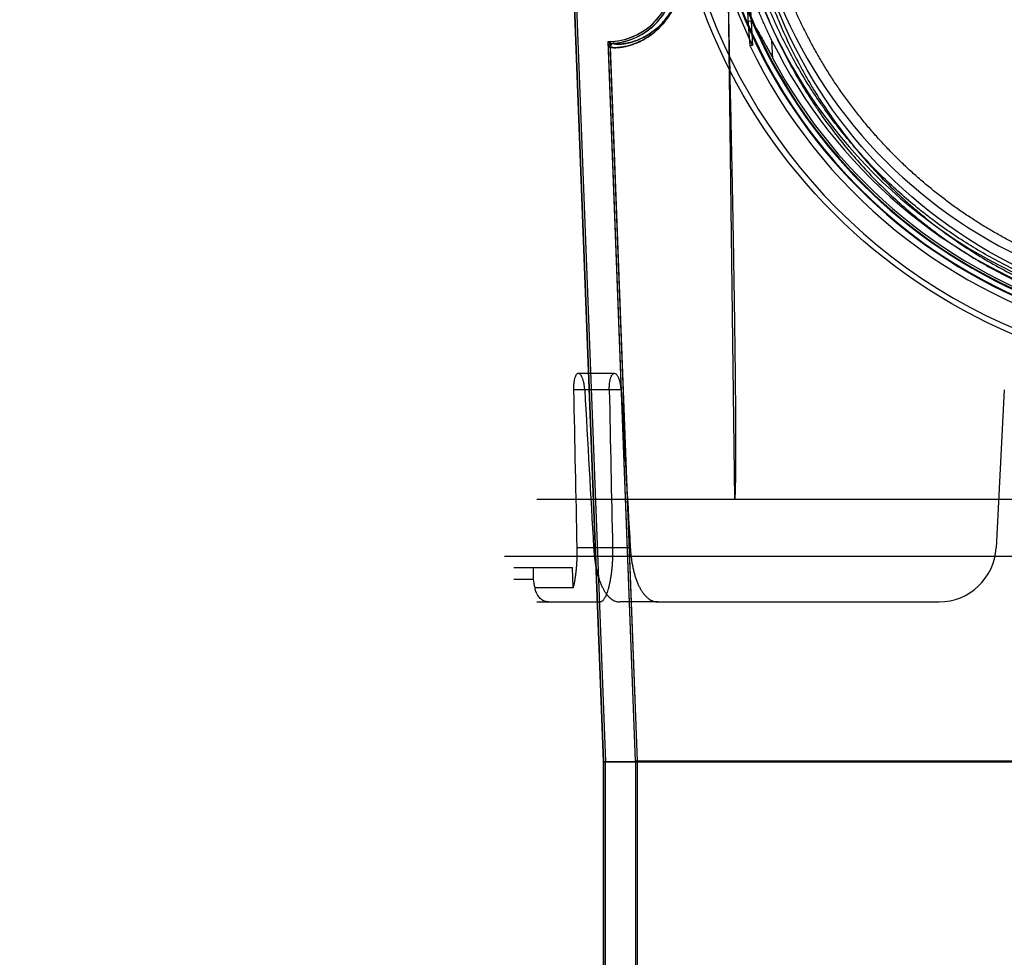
# Model space of a CAD drawing. Header units: millimetres. Extents: x 0 to 297, y 0 to 210.
# Tile 381 of 455: x 239.364 to 240.054, y 159.338 to 159.995. Entities that reach past the tile are written whole.
import ezdxf

# ---------------------------------------------------------------- set-up
doc = ezdxf.new("R2010")
doc.units = ezdxf.units.MM
doc.header["$LTSCALE"] = 16.335
doc.layers.get('0').update_dxf_attribs({"linetype": 'CONTINUOUS'})
for name, color, linetype in [('AXES_REF', 7, 'CONTINUOUS'), ('INTFCLR_1', 7, 'CONTINUOUS'), ('INTFCLR_144815', 7, 'CONTINUOUS'), ('INTFCLR_72935', 7, 'CONTINUOUS')]:
    doc.layers.add(name, color=color, linetype=linetype)

msp = doc.modelspace()

# ---------------------------------------------------------------- linework, layer by layer
at = {"color": 7, "linetype": 'Continuous'}
for radius in [7.75666, 7.756, 7.70633]:
    msp.add_circle((241.43024, 154.5393), radius, dxfattribs=at)
msp.add_arc((241.43024, 154.5393), 7.68, 278.277129, 261.722871, dxfattribs=at)
at = {"layer": 'AXES_REF', "color": 9, "linetype": 'Continuous'}
msp.add_arc((241.43024, 154.5393), 7.07561, 94.411812, 85.588188, dxfattribs=at)
at = {"layer": 'INTFCLR_1', "color": 6, "linetype": 'Continuous'}
for p, q in [((239.73126, 160.56203), (239.77278, 159.47529)), ((239.73267, 160.5621), (239.77419, 159.47531)), ((239.79537, 159.47572), (239.77625, 159.97608)), ((239.79678, 159.47575), (239.77766, 159.97614)), ((239.77278, 159.4753), (239.77419, 159.4753)), ((239.77278, 157.33929), (239.77278, 159.47529)), ((240.65526, 159.47529), (239.77278, 159.47529)), ((239.77419, 157.33929), (239.77419, 159.4753)), ((239.79537, 159.47573), (239.79537, 159.02121)), ((239.79678, 159.47573), (239.79537, 159.47573)), ((239.79678, 159.02121), (239.79678, 159.47575)), ((240.63126, 159.47575), (239.79678, 159.47575))]:
    msp.add_line(p, q, dxfattribs=at)
at = {"layer": 'INTFCLR_1', "color": 9, "linetype": 'Continuous'}
for p, q in [((239.77625, 159.97608), (239.77766, 159.97614)), ((239.77985, 159.97862), (239.77973, 159.98003))]:
    msp.add_line(p, q, dxfattribs=at)
msp.add_circle((240.21402, 160.1313), 0.344, dxfattribs=at)
at = {"layer": 'INTFCLR_1', "color": 6, "linetype": 'Continuous'}
for centre, radius, start, end in [((239.77572, 160.02603), 0.04617, 274.98025, 2.18797), ((239.77572, 160.02603), 0.04758, 274.98025, 2.18797), ((239.78006, 159.97623), 0.00381, 94.98292, 182.192), ((239.78006, 159.97623), 0.0024, 94.9837, 182.192)]:
    msp.add_arc(centre, radius, start, end, dxfattribs=at)
at = {"layer": 'INTFCLR_1', "color": 9, "linetype": 'Continuous'}
for points, knots in [([(240.3633, 160.44914), (240.36072, 160.45039), (240.35552, 160.45285), (240.34495, 160.45751), (240.32606, 160.465), (240.30373, 160.47193), (240.28371, 160.47648), (240.27352, 160.47838), (240.26763, 160.47936), (240.25289, 160.48161), (240.22764, 160.48396), (240.1978, 160.48358), (240.17851, 160.48181), (240.1696, 160.4807), (240.16367, 160.47988), (240.14762, 160.47733), (240.12186, 160.47151), (240.09693, 160.4631), (240.08219, 160.45706), (240.07688, 160.45477), (240.06903, 160.45126), (240.05251, 160.44325), (240.02831, 160.42922), (240.00577, 160.41305), (239.99202, 160.40161), (239.98586, 160.39617), (239.98179, 160.3925), (239.97092, 160.38231), (239.9542, 160.3647), (239.9342, 160.33934), (239.91953, 160.31674), (239.91034, 160.30018), (239.90536, 160.29044), (239.89816, 160.2755), (239.88857, 160.25221), (239.88034, 160.2252), (239.87621, 160.20707), (239.87452, 160.19849), (239.87346, 160.19267), (239.8708, 160.1765), (239.86871, 160.15559), (239.86819, 160.13453), (239.86833, 160.12387), (239.86853, 160.11774), (239.86923, 160.10256), (239.87125, 160.08295), (239.87501, 160.06217), (239.87726, 160.05193), (239.87865, 160.04612), (239.88083, 160.0375), (239.88446, 160.02482), (239.89189, 160.00299), (239.90078, 159.98198), (239.90978, 159.96435), (239.91524, 159.95454), (239.92367, 159.9402), (239.93747, 159.91959), (239.95832, 159.894), (239.97569, 159.87636), (239.98798, 159.86528), (239.99641, 159.85804), (240.01165, 159.84588), (240.03485, 159.82996), (240.05463, 159.81907), (240.06485, 159.81409)], [0, 0, 0, 0, 0.007849, 0.015756, 0.031597, 0.063481, 0.079626, 0.08777, 0.091863, 0.095966, 0.128601, 0.161144, 0.1775, 0.181606, 0.185715, 0.19389, 0.226106, 0.257861, 0.265773, 0.269729, 0.273679, 0.289316, 0.319969, 0.350132, 0.365145, 0.368898, 0.372652, 0.380132, 0.4097, 0.43901, 0.468442, 0.483336, 0.490852, 0.498397, 0.528733, 0.55969, 0.575573, 0.5796, 0.583649, 0.591766, 0.624461, 0.641049, 0.649425, 0.653635, 0.657838, 0.691042, 0.707462, 0.715648, 0.719738, 0.723825, 0.739972, 0.755825, 0.786932, 0.802323, 0.810003, 0.817649, 0.847851, 0.877797, 0.907903, 0.915501, 0.923101, 0.938303, 0.968875, 1, 1, 1, 1]), ([(239.77766, 159.97614), (239.77766, 159.97603), (239.77806, 159.97581), (239.77925, 159.97562), (239.78123, 159.97556), (239.78374, 159.97573), (239.78639, 159.97608), (239.78951, 159.97672), (239.79239, 159.97756), (239.79493, 159.97846), (239.7978, 159.97964), (239.80166, 159.98158), (239.80654, 159.98472), (239.81069, 159.98819), (239.81408, 159.99167), (239.81672, 159.99485), (239.81883, 159.99787), (239.82047, 160.00059), (239.82213, 160.0037), (239.82363, 160.00711), (239.82473, 160.01032), (239.82531, 160.01231), (239.82586, 160.01443), (239.82632, 160.01663), (239.82668, 160.0189), (239.82712, 160.02249), (239.82722, 160.02554), (239.82712, 160.02798)], [0, 0, 0, 0, 0.004155, 0.013258, 0.048124, 0.074832, 0.107709, 0.147029, 0.19327, 0.219188, 0.246972, 0.308569, 0.37948, 0.462232, 0.509064, 0.559896, 0.615697, 0.64592, 0.677862, 0.746649, 0.784116, 0.803778, 0.823899, 0.865545, 0.887177, 0.909299, 1, 1, 1, 1]), ([(239.77985, 159.97862), (239.77985, 159.97851), (239.78022, 159.9783), (239.78136, 159.97809), (239.78323, 159.97802), (239.78562, 159.97817), (239.78813, 159.97849), (239.79109, 159.9791), (239.79383, 159.97988), (239.79624, 159.98074), (239.79897, 159.98186), (239.80264, 159.9837), (239.80727, 159.98669), (239.81122, 159.98999), (239.81444, 159.99331), (239.81695, 159.99635), (239.81896, 159.99923), (239.82051, 160.00183), (239.8221, 160.00479), (239.82352, 160.00805), (239.82457, 160.01111), (239.82512, 160.01302), (239.82564, 160.01504), (239.82608, 160.01714), (239.82642, 160.01931), (239.82684, 160.02274), (239.82693, 160.02565), (239.82684, 160.02798)], [0, 0, 0, 0, 0.004254, 0.013361, 0.048125, 0.074728, 0.107477, 0.146652, 0.192739, 0.218578, 0.246284, 0.307737, 0.37853, 0.461214, 0.50804, 0.558892, 0.614745, 0.645008, 0.677002, 0.745928, 0.783484, 0.803197, 0.823372, 0.865134, 0.88683, 0.909017, 1, 1, 1, 1])]:
    msp.add_open_spline(points, degree=3, knots=knots, dxfattribs=at)
at = {"layer": 'INTFCLR_144815', "color": 9, "linetype": 'Continuous'}
for p, q in [((239.85907, 160.10952), (239.86463, 159.6593)), ((239.8726, 160.02603), (239.87436, 159.99169)), ((239.89158, 159.96814), (239.89095, 159.98046)), ((239.78055, 159.7473), (239.7551, 159.7473)), ((239.78526, 159.73593), (239.75183, 159.73593)), ((239.79163, 159.62521), (239.75418, 159.62521)), ((239.71002, 159.6033), (239.72363, 159.6033)), ((239.72602, 159.5873), (239.77055, 159.5873)), ((239.81108, 159.5873), (239.78429, 159.5873))]:
    msp.add_line(p, q, dxfattribs=at)
at = {"layer": 'INTFCLR_144815', "color": 6, "linetype": 'Continuous'}
for p, q in [((239.87478, 160.02565), (239.87726, 159.97713)), ((239.87436, 159.99171), (239.87541, 159.97712)), ((239.87727, 159.97713), (239.87603, 159.97713)), ((240.05381, 159.73593), (240.04801, 159.62521)), ((239.72615, 159.6593), (240.70189, 159.6593)), ((239.70353, 159.6193), (240.72451, 159.6193)), ((239.71002, 159.6113), (239.75104, 159.6113)), ((239.72363, 159.6113), (239.72363, 159.6033)), ((239.75155, 159.59715), (239.75104, 159.6113)), ((239.75155, 159.59715), (239.72489, 159.59715)), ((239.81108, 159.5873), (240.00806, 159.5873))]:
    msp.add_line(p, q, dxfattribs=at)
at = {"layer": 'INTFCLR_144815', "color": 9, "linetype": 'Continuous'}
msp.add_circle((240.21402, 160.1393), 0.39562, dxfattribs=at)
for centre, radius, start, end in [((240.21402, 160.13923), 0.39162, 179.98979, 0.01021), ((240.21402, 160.13948), 0.37099, 180.02823, 359.97177), ((240.21402, 160.13926), 0.37044, 179.99334, 0.00666), ((240.21402, 160.13941), 0.36699, 180.01764, 359.98236), ((240.21402, 160.13919), 0.36644, 179.98235, 0.01765)]:
    msp.add_arc(centre, radius, start, end, dxfattribs=at)
at = {"layer": 'INTFCLR_144815', "color": 6, "linetype": 'Continuous'}
for centre, radius, start, end in [((240.21402, 160.1393), 0.356, 180.05101, 359.94899), ((240.21402, 160.1393), 0.344, 180, 360), ((240.21402, 160.1393), 0.37377, 191.28779, 205.71336), ((240.21402, 160.1393), 0.37544, 205.59168, 256.24143), ((240.21402, 160.1393), 0.36, 206.18132, 252.99369), ((240.21402, 160.1393), 0.36505, 207.96066, 253.23575), ((240.00806, 159.6273), 0.04, 270, 357), ((239.73926, 159.60331), 0.01563, 180.02581, 203.1993)]:
    msp.add_arc(centre, radius, start, end, dxfattribs=at)
for centre, major_axis, start_param, end_param in [((240.21402, 166.09157), (0, 13.42681), -4.219293, -4.209908), ((240.21402, 176.24975), (0, 20.19549), -3.754987, -3.745398), ((240.21402, 165.54243), (0, 12.60267), -4.233565, -4.223641), ((240.21402, 175.7006), (0, 19.37135), -3.74371, -3.733543)]:
    msp.add_ellipse(centre, major_axis=major_axis, ratio=0.039078, start_param=start_param, end_param=end_param, dxfattribs=at)
for points, knots in [([(240.21402, 159.80142), (240.21134, 159.80142), (240.20597, 159.80148), (240.19792, 159.80177), (240.18987, 159.80226), (240.18182, 159.80294), (240.17377, 159.80382), (240.16573, 159.80489), (240.15769, 159.80617), (240.14965, 159.80764), (240.14162, 159.80932), (240.13359, 159.81121), (240.12557, 159.8133), (240.11756, 159.81561), (240.10957, 159.81812), (240.10159, 159.82086), (240.09362, 159.82382), (240.08568, 159.827), (240.07777, 159.83041), (240.06989, 159.83405), (240.06204, 159.83793), (240.05424, 159.84204), (240.04649, 159.84639), (240.03879, 159.85098), (240.03116, 159.85581), (240.02361, 159.86089), (240.01614, 159.86621), (240.00877, 159.87178), (240.0015, 159.87758), (239.99436, 159.88362), (239.98736, 159.88988), (239.9805, 159.89637), (239.97381, 159.90307), (239.9673, 159.90997), (239.96097, 159.91705), (239.95486, 159.9243), (239.94897, 159.93171), (239.94331, 159.93924), (239.93788, 159.9469), (239.93271, 159.95464), (239.9278, 159.96246), (239.92314, 159.97033), (239.91875, 159.97824), (239.91461, 159.98617), (239.91074, 159.99409), (239.90713, 160.002), (239.90377, 160.00988), (239.90065, 160.01774), (239.89776, 160.02557), (239.8951, 160.03336), (239.89266, 160.04111), (239.89043, 160.04883), (239.8884, 160.05652), (239.88658, 160.06416), (239.88494, 160.07177), (239.88349, 160.07935), (239.88223, 160.0869), (239.88114, 160.09442), (239.88022, 160.10192), (239.87947, 160.1094), (239.87889, 160.11688), (239.87848, 160.12435), (239.87823, 160.13182), (239.87817, 160.13681), (239.87817, 160.1393)], [0, 0, 0, 0, 0.015212, 0.030431, 0.045667, 0.060928, 0.076222, 0.091556, 0.10694, 0.12238, 0.137885, 0.153462, 0.16912, 0.184865, 0.200705, 0.216645, 0.232694, 0.248855, 0.265137, 0.281542, 0.298076, 0.314741, 0.33154, 0.348474, 0.365542, 0.382744, 0.400075, 0.41753, 0.4351, 0.452774, 0.470541, 0.488383, 0.506283, 0.524217, 0.542164, 0.560097, 0.577989, 0.595814, 0.613542, 0.631149, 0.648609, 0.665902, 0.683005, 0.699898, 0.716561, 0.732992, 0.74919, 0.765164, 0.780921, 0.796475, 0.811835, 0.827015, 0.842026, 0.85688, 0.871586, 0.88616, 0.900615, 0.914969, 0.929241, 0.943448, 0.957609, 0.971743, 0.985867, 1, 1, 1, 1]), ([(239.89095, 159.98046), (239.89041, 159.98157), (239.88932, 159.98382), (239.88768, 159.98729), (239.88605, 159.99086), (239.88444, 159.99449), (239.88289, 159.99811), (239.88142, 160.00164), (239.88007, 160.00498), (239.87887, 160.00804), (239.87784, 160.01074), (239.87697, 160.01308), (239.87624, 160.01511), (239.87561, 160.01687), (239.87508, 160.01838), (239.87463, 160.0197), (239.87417, 160.02107), (239.87363, 160.02252), (239.87339, 160.02395), (239.87186, 160.02616), (239.8726, 160.02603)], [0, 0, 0, 0, 0.075028, 0.153189, 0.2335, 0.314736, 0.39538, 0.473764, 0.548071, 0.615426, 0.673893, 0.724368, 0.76795, 0.805581, 0.838061, 0.866, 0.889911, 0.927583, 0.954186, 1, 1, 1, 1]), ([(239.86505, 159.6593), (239.86509, 159.65972), (239.86516, 159.6606), (239.86524, 159.66199), (239.86531, 159.66353), (239.86537, 159.66523), (239.86542, 159.66709), (239.86547, 159.66913), (239.86552, 159.67136), (239.86556, 159.67378), (239.86559, 159.67643), (239.86562, 159.67931), (239.86564, 159.68244), (239.86566, 159.68585), (239.86567, 159.68955), (239.86568, 159.69357), (239.86568, 159.69794), (239.86567, 159.70268), (239.86565, 159.70783), (239.86563, 159.71343), (239.86559, 159.71951), (239.86554, 159.72612), (239.86548, 159.7333), (239.86541, 159.7411), (239.86532, 159.74959), (239.86521, 159.75882), (239.86509, 159.76886), (239.86494, 159.77979), (239.86477, 159.7917), (239.86458, 159.80466), (239.86435, 159.8188), (239.86409, 159.83422), (239.86379, 159.85105), (239.86345, 159.86943), (239.86305, 159.88952), (239.86261, 159.9115), (239.8621, 159.93555), (239.86151, 159.96191), (239.86084, 159.99084), (239.86036, 160.011), (239.8601, 160.02156)], [0, 0, 0, 0, 0.003464, 0.007315, 0.01157, 0.016251, 0.021384, 0.026997, 0.033127, 0.039813, 0.047097, 0.055027, 0.063654, 0.073034, 0.083227, 0.094299, 0.106326, 0.119389, 0.133577, 0.14899, 0.165735, 0.183928, 0.203697, 0.22518, 0.248542, 0.273959, 0.301612, 0.331704, 0.364474, 0.400178, 0.439092, 0.481537, 0.527863, 0.57846, 0.633761, 0.694248, 0.760453, 0.832985, 0.912555, 1, 1, 1, 1]), ([(239.87436, 159.99169), (239.87433, 159.99217), (239.87433, 159.99298), (239.8744, 159.99455), (239.87598, 159.9944), (239.8768, 159.99333), (239.87779, 159.99219), (239.87883, 159.9907), (239.87977, 159.98926), (239.88067, 159.9878), (239.88149, 159.98644), (239.88242, 159.98487), (239.88345, 159.98308), (239.88459, 159.98106), (239.88583, 159.97881), (239.88717, 159.97637), (239.88859, 159.97374), (239.89008, 159.97098), (239.89108, 159.9691), (239.89158, 159.96814)], [0, 0, 0, 0, 0.042108, 0.077133, 0.1095, 0.146799, 0.194541, 0.241234, 0.304895, 0.344659, 0.390621, 0.443391, 0.503384, 0.570825, 0.645529, 0.726883, 0.814136, 0.90581, 1, 1, 1, 1]), ([(239.7551, 159.7473), (239.75481, 159.7473), (239.75413, 159.74702), (239.7534, 159.74605), (239.75293, 159.74496), (239.7526, 159.74387), (239.75237, 159.74292), (239.75218, 159.74189), (239.75203, 159.74079), (239.75192, 159.73963), (239.75185, 159.73842), (239.75181, 159.73718), (239.75182, 159.73635), (239.75183, 159.73593)], [0, 0, 0, 0, 0.071007, 0.162974, 0.284549, 0.356475, 0.434855, 0.519186, 0.608646, 0.702407, 0.799593, 0.899076, 1, 1, 1, 1]), ([(239.75971, 159.73593), (239.75969, 159.73634), (239.75963, 159.73715), (239.7595, 159.73836), (239.75932, 159.73953), (239.75911, 159.74067), (239.75885, 159.74175), (239.75857, 159.74277), (239.75824, 159.74371), (239.75789, 159.74457), (239.75752, 159.74531), (239.75707, 159.74606), (239.75643, 159.74686), (239.75568, 159.7473), (239.75525, 159.7473)], [0, 0, 0, 0, 0.0962, 0.190631, 0.283722, 0.374118, 0.461022, 0.54387, 0.622044, 0.694481, 0.759635, 0.816851, 0.898173, 1, 1, 1, 1]), ([(239.77691, 159.73593), (239.77691, 159.73635), (239.7769, 159.73719), (239.77694, 159.73843), (239.77702, 159.73963), (239.77714, 159.74079), (239.7773, 159.7419), (239.7775, 159.74293), (239.77774, 159.74387), (239.77802, 159.74473), (239.77834, 159.74548), (239.77877, 159.74627), (239.77938, 159.74702), (239.78009, 159.7473), (239.7804, 159.7473)], [0, 0, 0, 0, 0.100465, 0.199367, 0.295806, 0.38867, 0.477251, 0.560814, 0.638569, 0.710087, 0.774495, 0.831939, 0.925614, 1, 1, 1, 1]), ([(239.78526, 159.73593), (239.78524, 159.73633), (239.78518, 159.73714), (239.78504, 159.73833), (239.78486, 159.7395), (239.78464, 159.74063), (239.78437, 159.7417), (239.78407, 159.74272), (239.78374, 159.74367), (239.78337, 159.74452), (239.78298, 159.74527), (239.78249, 159.74604), (239.78181, 159.74686), (239.78101, 159.7473), (239.78055, 159.7473)], [0, 0, 0, 0, 0.094333, 0.186969, 0.278449, 0.367421, 0.453162, 0.535157, 0.612862, 0.685186, 0.750546, 0.809328, 0.894703, 1, 1, 1, 1]), ([(239.75418, 159.62521), (239.7542, 159.62415), (239.75422, 159.62205), (239.75418, 159.61893), (239.75408, 159.61585), (239.7539, 159.61284), (239.75365, 159.60991), (239.75335, 159.60709), (239.75298, 159.60439), (239.75256, 159.60183), (239.75209, 159.59943), (239.75173, 159.59789), (239.75155, 159.59715)], [0, 0, 0, 0, 0.111971, 0.222747, 0.331945, 0.438969, 0.542937, 0.643665, 0.740168, 0.832078, 0.91891, 1, 1, 1, 1]), ([(239.76592, 159.62521), (239.76598, 159.62417), (239.76613, 159.6221), (239.76644, 159.61903), (239.76684, 159.61601), (239.76732, 159.61306), (239.76789, 159.6102), (239.76854, 159.60743), (239.76928, 159.60477), (239.7701, 159.60226), (239.771, 159.59991), (239.77198, 159.5977), (239.77305, 159.59565), (239.7742, 159.59379), (239.77543, 159.59214), (239.77675, 159.59069), (239.77814, 159.58948), (239.7796, 159.58851), (239.78112, 159.58781), (239.78269, 159.58739), (239.78376, 159.5873), (239.78429, 159.5873)], [0, 0, 0, 0, 0.068908, 0.137058, 0.204518, 0.27085, 0.334779, 0.397616, 0.459127, 0.517438, 0.572505, 0.625918, 0.677609, 0.725149, 0.770874, 0.813793, 0.854336, 0.8929, 0.929663, 0.964746, 1, 1, 1, 1]), ([(239.77919, 159.62521), (239.77921, 159.62417), (239.77923, 159.62212), (239.77918, 159.61907), (239.77907, 159.61607), (239.77889, 159.61314), (239.77864, 159.6103), (239.77833, 159.60756), (239.77796, 159.60492), (239.77754, 159.6024), (239.77706, 159.60002), (239.77654, 159.5978), (239.77597, 159.59577), (239.77538, 159.59393), (239.77478, 159.59235), (239.7742, 159.59105), (239.77367, 159.59004), (239.77315, 159.5892), (239.77259, 159.58847), (239.77183, 159.58769), (239.77105, 159.5873), (239.77055, 159.5873)], [0, 0, 0, 0, 0.077195, 0.153047, 0.227861, 0.301089, 0.371822, 0.440763, 0.507237, 0.570862, 0.631449, 0.688253, 0.740695, 0.789181, 0.832214, 0.867131, 0.894636, 0.917692, 0.940562, 0.962679, 1, 1, 1, 1]), ([(239.79163, 159.62521), (239.79169, 159.62419), (239.79184, 159.62216), (239.79215, 159.61913), (239.79256, 159.61615), (239.79305, 159.61323), (239.79364, 159.61038), (239.79432, 159.60762), (239.79509, 159.60497), (239.79595, 159.60245), (239.7969, 159.60006), (239.79794, 159.59782), (239.79907, 159.59576), (239.80029, 159.59388), (239.8016, 159.59221), (239.803, 159.59075), (239.80448, 159.58952), (239.80603, 159.58854), (239.80766, 159.58783), (239.80935, 159.58739), (239.81051, 159.5873), (239.81108, 159.5873)], [0, 0, 0, 0, 0.06661, 0.132711, 0.19824, 0.262977, 0.326101, 0.387982, 0.44796, 0.505979, 0.562102, 0.615508, 0.666833, 0.71539, 0.761566, 0.805358, 0.846867, 0.886652, 0.924856, 0.962476, 1, 1, 1, 1]), ([(239.7344, 159.5873), (239.73399, 159.5873), (239.73322, 159.58736), (239.73207, 159.58761), (239.73088, 159.58805), (239.72965, 159.58875), (239.72845, 159.58972), (239.72737, 159.59093), (239.72647, 159.59232), (239.72575, 159.59384), (239.72521, 159.59546), (239.72498, 159.59658), (239.72489, 159.59715)], [0, 0, 0, 0, 0.081313, 0.15473, 0.237219, 0.333868, 0.438394, 0.546741, 0.658619, 0.770417, 0.88402, 1, 1, 1, 1])]:
    msp.add_open_spline(points, degree=3, knots=knots, dxfattribs=at)
at = {"layer": 'INTFCLR_144815', "color": 9, "linetype": 'Continuous'}
for points, knots in [([(239.85926, 160.13158), (239.85952, 160.12012), (239.86109, 160.09735), (239.86656, 160.06369), (239.87292, 160.03905), (239.87807, 160.02296), (239.88172, 160.01241), (239.88864, 159.99439), (239.90016, 159.96954), (239.91244, 159.94826), (239.92136, 159.93464), (239.92747, 159.92575), (239.9386, 159.91066), (239.95589, 159.89022), (239.97494, 159.8714), (239.98915, 159.85914), (239.99754, 159.85238), (240.01035, 159.84254), (240.0304, 159.82887), (240.05881, 159.8131), (240.08381, 159.80211), (240.10196, 159.79561), (240.11259, 159.79224), (240.12872, 159.78753), (240.15342, 159.78192), (240.17578, 159.77907), (240.18704, 159.7782)], [0, 0, 0, 0, 0.065113, 0.129395, 0.193439, 0.209443, 0.225338, 0.256842, 0.319031, 0.380741, 0.396155, 0.411501, 0.442018, 0.50265, 0.563324, 0.593891, 0.609235, 0.624547, 0.685602, 0.746842, 0.808889, 0.840435, 0.856339, 0.872234, 0.935843, 1, 1, 1, 1]), ([(240.18723, 159.7859), (240.17605, 159.78675), (240.15385, 159.78953), (240.12932, 159.79503), (240.1133, 159.79962), (240.10274, 159.80293), (240.08472, 159.80928), (240.05991, 159.82002), (240.0317, 159.83545), (240.01179, 159.84882), (239.99907, 159.85845), (239.99074, 159.86506), (239.97664, 159.87705), (239.95774, 159.89545), (239.94058, 159.91544), (239.92952, 159.93021), (239.92346, 159.9389), (239.91462, 159.95222), (239.90243, 159.97301), (239.891, 159.99733), (239.88414, 160.01495), (239.88052, 160.02527), (239.87541, 160.041), (239.86911, 160.06509), (239.86369, 160.098), (239.86214, 160.12027), (239.86189, 160.13148)], [0, 0, 0, 0, 0.064671, 0.128756, 0.144762, 0.160775, 0.192524, 0.254924, 0.31644, 0.377694, 0.393042, 0.408418, 0.439031, 0.499732, 0.560307, 0.590764, 0.606072, 0.621444, 0.682935, 0.744836, 0.776171, 0.791975, 0.807884, 0.871519, 0.935357, 1, 1, 1, 1])]:
    msp.add_open_spline(points, degree=3, knots=knots, dxfattribs=at)
at = {"layer": 'INTFCLR_72935', "color": 6, "linetype": 'Continuous'}
for p, q in [((239.77278, 159.47529), (239.73126, 160.56203)), ((239.73267, 160.56206), (239.77419, 159.4753)), ((239.79537, 159.47573), (239.77611, 159.97985)), ((239.79678, 159.47575), (239.77757, 159.97848)), ((239.77278, 159.4753), (239.77419, 159.4753)), ((239.77278, 159.47529), (239.77278, 157.33929)), ((239.77278, 159.47529), (240.65526, 159.47529)), ((239.77419, 157.33929), (239.77419, 159.47531)), ((239.79678, 159.47573), (239.79537, 159.47573)), ((239.79537, 159.47572), (239.79537, 159.01744)), ((239.79678, 159.01887), (239.79678, 159.47575)), ((239.79678, 159.47575), (240.63126, 159.47575))]:
    msp.add_line(p, q, dxfattribs=at)
for centre, radius, start, end in [((239.77572, 160.02603), 0.04617, 270.48076, 2.18797), ((239.77572, 160.02603), 0.04758, 272.23011, 2.18797), ((239.86699, 160.07508), 0.13163, 226.33766, 227.21232)]:
    msp.add_arc(centre, radius, start, end, dxfattribs=at)
at = {"layer": 'INTFCLR_72935', "color": 9, "linetype": 'Continuous'}
for points, knots in [([(239.82712, 160.02798), (239.82717, 160.02674), (239.82718, 160.0243), (239.82693, 160.02069), (239.82644, 160.01723), (239.82576, 160.01395), (239.82492, 160.01087), (239.82365, 160.00716), (239.82183, 160.00301), (239.81972, 159.99927), (239.81796, 159.99663), (239.81626, 159.9943), (239.8145, 159.99217), (239.81269, 159.99025), (239.81022, 159.9878), (239.80657, 159.98474), (239.80169, 159.98159), (239.79782, 159.97966), (239.79495, 159.97847), (239.79241, 159.97756), (239.79001, 159.97687), (239.78775, 159.97636), (239.78583, 159.976), (239.78372, 159.97573), (239.7812, 159.97556), (239.77923, 159.97562), (239.77805, 159.97582), (239.77766, 159.97603), (239.77766, 159.97614)], [0, 0, 0, 0, 0.046064, 0.090793, 0.134248, 0.175851, 0.215279, 0.252837, 0.321532, 0.383326, 0.412115, 0.439479, 0.490564, 0.514518, 0.537444, 0.619977, 0.690935, 0.752702, 0.780565, 0.806477, 0.852828, 0.873452, 0.892446, 0.925513, 0.952246, 0.986908, 0.995899, 1, 1, 1, 1]), ([(239.82688, 160.02603), (239.82688, 160.02549), (239.82685, 160.02381), (239.82666, 160.02102), (239.8262, 160.01771), (239.82555, 160.01458), (239.82474, 160.01164), (239.82354, 160.00809), (239.82181, 160.00413), (239.8198, 160.00056), (239.81813, 159.99804), (239.81651, 159.99582), (239.81484, 159.99379), (239.81312, 159.99196), (239.81077, 159.98962), (239.8073, 159.98671), (239.80267, 159.98371), (239.79899, 159.98187), (239.79626, 159.98075), (239.79385, 159.97989), (239.79157, 159.97923), (239.78942, 159.97876), (239.7876, 159.97842), (239.7856, 159.97817), (239.78321, 159.97802), (239.78134, 159.9781), (239.78021, 159.9783), (239.77985, 159.97851), (239.77985, 159.97862)], [0, 0, 0, 0, 0.021342, 0.067378, 0.1121, 0.15491, 0.195465, 0.234105, 0.304718, 0.368214, 0.39779, 0.425895, 0.478324, 0.502912, 0.526428, 0.611044, 0.683733, 0.746978, 0.775479, 0.801974, 0.84938, 0.870465, 0.889877, 0.923677, 0.950998, 0.986461, 0.995691, 1, 1, 1, 1])]:
    msp.add_open_spline(points, degree=3, knots=knots, dxfattribs=at)
at = {"layer": 'INTFCLR_72935', "color": 6, "linetype": 'Continuous'}
msp.add_open_spline([(239.77985, 159.97862), (239.77926, 159.97857), (239.77807, 159.97799), (239.77764, 159.97674), (239.77766, 159.97614)], degree=3, knots=[0, 0, 0, 0, 0.495589, 1, 1, 1, 1], dxfattribs=at)

doc.saveas('drawing.dxf')
